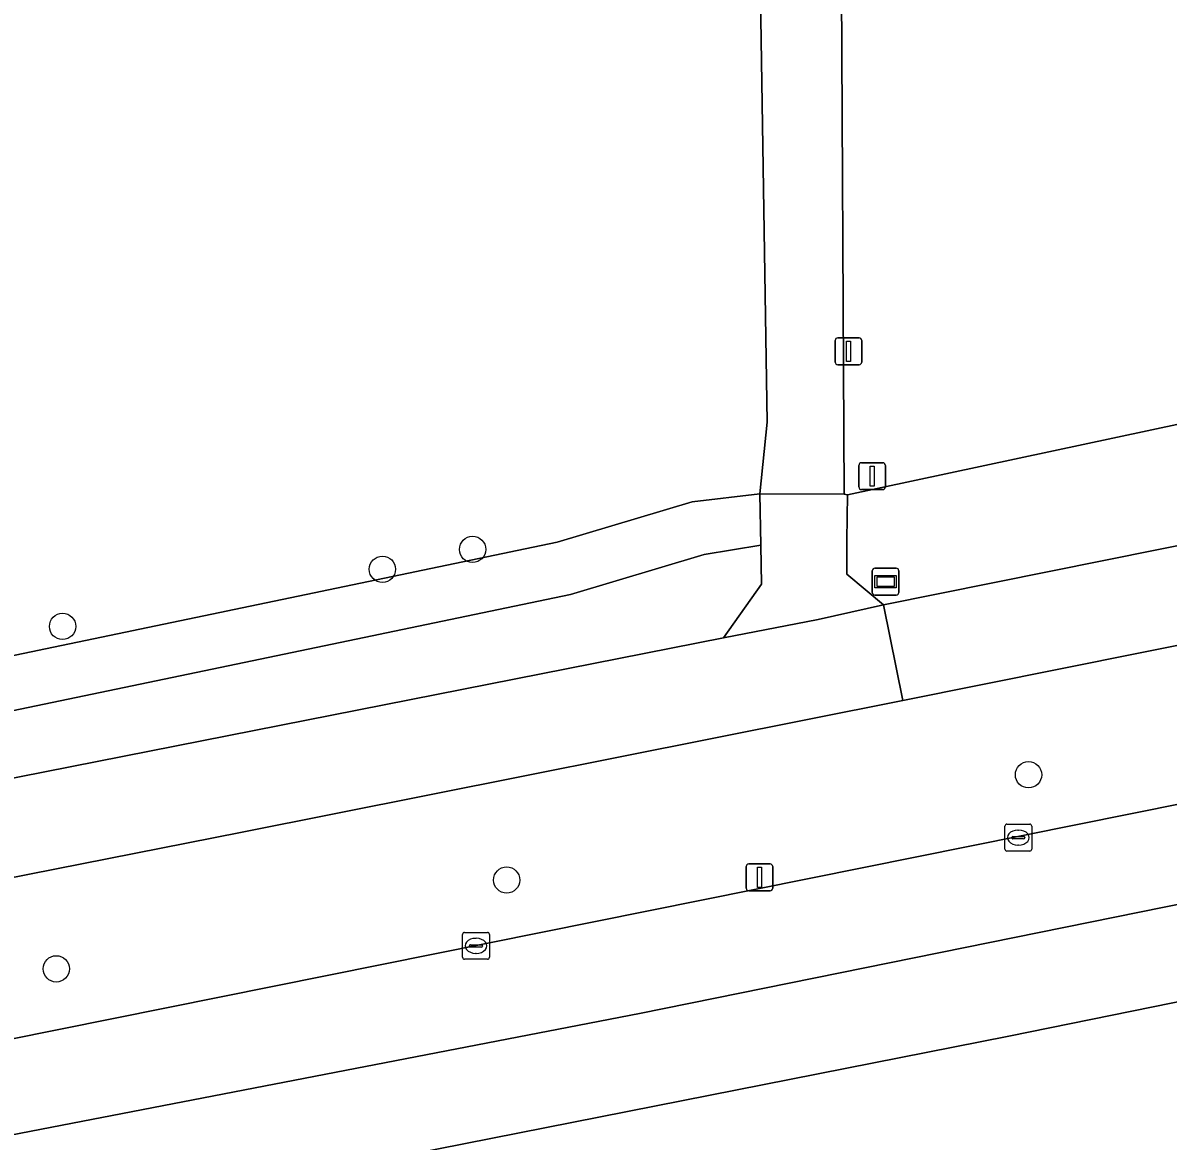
# Model space of a CAD drawing. Extents: x 161477 to 163040, y 383680 to 384871.
# Drawn here: x 162422.94 to 162465.54, y 384107.8 to 384149.4 of the extents above; entities that cross this region are included whole.
import ezdxf

# ---------------------------------------------------------------- set-up
doc = ezdxf.new("R2010")
doc.units = 0
for name, color, linetype in [('IMGEO_Berm_groen', 7, 'Continuous'), ('IMGEO_Boom', 7, 'Continuous'), ('IMGEO_Fietspad_gesloten', 7, 'Continuous'), ('IMGEO_Fietspad_open', 7, 'Continuous'), ('IMGEO_Gemengd_bos', 7, 'Continuous'), ('IMGEO_Groenvoorziening', 7, 'Continuous'), ('IMGEO_Haag', 7, 'Continuous'), ('IMGEO_Hek', 7, 'Continuous'), ('IMGEO_Kolk', 7, 'Continuous'), ('IMGEO_Lichtmast', 7, 'Continuous'), ('IMGEO_Rijbaan_lokaal_gesloten', 7, 'Continuous'), ('IMGEO_Verkeersbordpaal', 7, 'Continuous'), ('IMGEO_Wegwijzer', 7, 'Continuous')]:
    doc.layers.add(name, color=color, linetype=linetype)

msp = doc.modelspace()

# ---------------------------------------------------------------- linework, layer by layer
at = {"layer": 'IMGEO_Berm_groen'}
for points in [[(162543.951, 384150.699), (162500, 384141.748), (162453.62, 384131.84), (162453.589, 384130.155), (162453.594, 384128.887), (162454.957, 384127.75), (162500, 384136.816), (162530.545, 384143.164)], [(162575.211, 384148.913), (162553.311, 384144.221), (162531.048, 384139.547), (162500, 384133.09), (162455.667, 384124.186), (162431.043, 384119.277), (162376.843, 384108.57)], [(162607.497, 384143.316), (162602.118, 384141.989), (162574.198, 384135.568), (162500, 384119.907), (162459.611, 384111.698), (162386.673, 384097.29), (162366.382, 384093.59), (162322.876, 384086.258), (162294.377, 384081.777)], [(162448.998, 384126.514), (162450.41, 384128.521), (162450.385, 384129.973), (162448.286, 384129.626), (162443.31, 384128.133), (162385.522, 384116.085), (162385.027, 384117.946), (162384.148, 384117.766), (162382.327, 384117.394), (162376.232, 384116.147)], [(162353.907, 384098.655), (162355.139, 384098.857), (162358.69, 384099.43), (162385.13, 384104.234), (162410.35, 384109.151), (162500, 384127.194)], [(162238.674, 384093.698), (162323.028, 384105.392), (162332.838, 384106.536), (162358.358, 384108.956), (162376.219, 384112.146), (162448.998, 384126.514)]]:
    msp.add_lwpolyline(points, dxfattribs=at)
at = {"layer": 'IMGEO_Boom'}
for centre in [(162439.671, 384129.81), (162436.315, 384129.071), (162424.419, 384126.944), (162460.347, 384121.425), (162440.937, 384117.509), (162424.187, 384114.204)]:
    msp.add_circle(centre, 0.489, dxfattribs=at)
at = {"layer": 'IMGEO_Fietspad_gesloten'}
for points in [[(162530.545, 384143.164), (162500, 384136.816), (162454.957, 384127.75), (162455.667, 384124.186), (162500, 384133.09), (162531.048, 384139.547), (162553.311, 384144.221), (162575.211, 384148.913)], [(162455.667, 384124.186), (162454.957, 384127.75), (162452.521, 384127.201), (162448.998, 384126.514), (162376.219, 384112.146), (162358.358, 384108.956), (162332.838, 384106.536), (162323.028, 384105.392), (162238.674, 384093.698)], [(162376.843, 384108.57), (162431.043, 384119.277), (162455.667, 384124.186)]]:
    msp.add_lwpolyline(points, dxfattribs=at)
at = {"layer": 'IMGEO_Fietspad_open'}
msp.add_lwpolyline([(162450.276, 384186.192), (162450.27, 384185.283), (162450.122, 384185.265), (162450.124, 384184.889), (162450.329, 384154.952), (162450.344, 384152.729), (162450.624, 384134.544), (162450.351, 384131.883), (162453.484, 384131.863), (162453.373, 384152.987), (162453.145, 384184.893)], dxfattribs=at)
msp.add_lwpolyline([(162453.594, 384128.887), (162453.589, 384130.155), (162453.62, 384131.84), (162453.484, 384131.863), (162450.351, 384131.883), (162450.385, 384129.973), (162450.41, 384128.521), (162448.998, 384126.514), (162452.521, 384127.201), (162454.957, 384127.75)], close=True, dxfattribs=at)
at = {"layer": 'IMGEO_Gemengd_bos'}
msp.add_lwpolyline([(162518.607, 384161.721), (162512.147, 384160.095), (162495.343, 384155.866), (162488.653, 384155.572), (162488.673, 384150.055), (162484.441, 384149.998), (162464.661, 384149.9), (162460.403, 384149.884), (162460.387, 384153.173), (162453.373, 384152.987), (162453.484, 384131.863), (162453.62, 384131.84), (162500, 384141.748), (162543.951, 384150.699)], dxfattribs=at)
at = {"layer": 'IMGEO_Groenvoorziening'}
for points in [[(162375.444, 384118.554), (162375.419, 384118.546), (162382.796, 384119.623), (162382.776, 384119.527), (162382.68, 384119.071), (162384.283, 384119.395), (162384.38, 384119.855), (162386.475, 384120.283), (162386.968, 384118.429), (162442.816, 384130.073), (162447.832, 384131.578), (162450.351, 384131.883), (162450.624, 384134.544), (162450.344, 384152.729)], [(162376.232, 384116.147), (162382.327, 384117.394), (162384.148, 384117.766), (162385.027, 384117.946), (162385.522, 384116.085), (162443.31, 384128.133), (162448.286, 384129.626), (162450.385, 384129.973), (162450.351, 384131.883), (162447.832, 384131.578), (162442.816, 384130.073), (162386.968, 384118.429), (162386.475, 384120.283), (162384.38, 384119.855), (162384.283, 384119.395), (162382.68, 384119.071), (162362.252, 384114.93)]]:
    msp.add_lwpolyline(points, dxfattribs=at)
at = {"layer": 'IMGEO_Haag'}
msp.add_lwpolyline([(162376.232, 384116.147), (162382.327, 384117.394), (162384.148, 384117.766), (162385.027, 384117.946), (162385.522, 384116.085), (162443.31, 384128.133), (162448.286, 384129.626), (162450.385, 384129.973), (162450.351, 384131.883), (162447.832, 384131.578), (162442.816, 384130.073), (162386.968, 384118.429), (162386.475, 384120.283), (162384.38, 384119.855), (162384.283, 384119.395), (162382.68, 384119.071), (162362.252, 384114.93)], dxfattribs=at)
at = {"layer": 'IMGEO_Hek'}
msp.add_lwpolyline([(162450.351, 384131.883), (162447.832, 384131.578), (162442.816, 384130.073), (162386.968, 384118.429), (162386.475, 384120.283), (162384.38, 384119.855), (162384.283, 384119.395)], dxfattribs=at)
at = {"layer": 'IMGEO_Kolk'}
for p, q in [((162459.466, 384118.661), (162459.466, 384119.513)), ((162459.541, 384119.587), (162460.393, 384119.587)), ((162459.954, 384119.367), (162459.979, 384119.367)), ((162460.467, 384119.513), (162460.467, 384118.661)), ((162459.725, 384119.081), (162459.725, 384119.093)), ((162460.163, 384119.044), (162459.765, 384119.044)), ((162459.768, 384119.13), (162460.166, 384119.13)), ((162460.209, 384119.093), (162460.209, 384119.081)), ((162460.393, 384118.587), (162459.541, 384118.587)), ((162459.977, 384118.807), (162459.952, 384118.807)), ((162439.295, 384114.634), (162439.295, 384115.486)), ((162439.37, 384115.56), (162440.222, 384115.56)), ((162440.296, 384115.486), (162440.296, 384114.634)), ((162439.554, 384115.054), (162439.554, 384115.066)), ((162439.992, 384115.017), (162439.594, 384115.017)), ((162439.597, 384115.103), (162439.995, 384115.103)), ((162439.783, 384115.34), (162439.808, 384115.34)), ((162440.038, 384115.066), (162440.038, 384115.054)), ((162440.222, 384114.56), (162439.37, 384114.56)), ((162439.806, 384114.78), (162439.781, 384114.78))]:
    msp.add_line(p, q, dxfattribs=at)
for points in [[(162459.466, 384118.661), (162459.466, 384119.513)], [(162459.541, 384119.587), (162460.393, 384119.587)], [(162460.467, 384119.513), (162460.467, 384118.661)], [(162460.393, 384118.587), (162459.541, 384118.587)], [(162439.295, 384114.634), (162439.295, 384115.486)], [(162439.37, 384115.56), (162440.222, 384115.56)], [(162440.296, 384115.486), (162440.296, 384114.634)], [(162440.222, 384114.56), (162439.37, 384114.56)]]:
    msp.add_lwpolyline(points, dxfattribs=at)
for centre, radius, start, end in [((162459.543, 384119.511), 0.0765, 91.552, 178.448), ((162459.543, 384119.511), 0.0765, 91.552, 178.448), ((162460.391, 384119.511), 0.0765, 1.552, 88.448), ((162460.391, 384119.511), 0.0765, 1.552, 88.448), ((162459.765, 384119.09), 0.0403, 85.8775, 175.7526), ((162459.762, 384119.08), 0.0366, 178.938, 274.7102), ((162460.166, 384119.087), 0.043, 264.8664, 352.4533), ((162460.17, 384119.092), 0.0386, 1.7309, 96.639), ((162459.543, 384118.663), 0.0765, 181.552, 268.448), ((162459.543, 384118.663), 0.0765, 181.552, 268.448), ((162460.391, 384118.663), 0.0765, 271.552, 358.448), ((162460.391, 384118.663), 0.0765, 271.552, 358.448), ((162439.372, 384115.484), 0.0765, 91.552, 178.448), ((162439.372, 384115.484), 0.0765, 91.552, 178.448), ((162440.22, 384115.484), 0.0765, 1.552, 88.448), ((162440.22, 384115.484), 0.0765, 1.552, 88.448), ((162439.594, 384115.063), 0.0403, 85.8775, 175.7526), ((162439.591, 384115.053), 0.0366, 178.938, 274.7102), ((162439.995, 384115.06), 0.043, 264.8664, 352.4533), ((162439.999, 384115.065), 0.0386, 1.7309, 96.639), ((162439.372, 384114.636), 0.0765, 181.552, 268.448), ((162439.372, 384114.636), 0.0765, 181.552, 268.448), ((162440.22, 384114.636), 0.0765, 271.552, 358.448), ((162440.22, 384114.636), 0.0765, 271.552, 358.448)]:
    msp.add_arc(centre, radius, start, end, dxfattribs=at)
for centre, major_axis, ratio, start_param, end_param in [((162459.953, 384119.087), (-0.387, 0.002), 0.722429, 4.712389, 7.853982), ((162459.978, 384119.087), (-0.39, 0.002), 0.717154, 1.570796, 4.712389), ((162439.782, 384115.06), (-0.387, 0.002), 0.722429, 4.712389, 7.853982), ((162439.807, 384115.06), (-0.39, 0.002), 0.717154, 1.570796, 4.712389)]:
    msp.add_ellipse(centre, major_axis=major_axis, ratio=ratio, start_param=start_param, end_param=end_param, dxfattribs=at)
at = {"layer": 'IMGEO_Lichtmast'}
for p, q in [((162453.155, 384136.78), (162453.155, 384137.58)), ((162453.155, 384137.58), (162453.155, 384136.78)), ((162453.255, 384137.68), (162454.045, 384137.68)), ((162454.045, 384137.68), (162453.255, 384137.68)), ((162454.145, 384137.58), (162454.145, 384136.78)), ((162454.145, 384136.78), (162454.145, 384137.58)), ((162454.045, 384136.68), (162453.255, 384136.68)), ((162453.255, 384136.68), (162454.045, 384136.68)), ((162449.845, 384117.207), (162449.845, 384118.007)), ((162449.845, 384118.007), (162449.845, 384117.207)), ((162449.945, 384118.107), (162450.735, 384118.107)), ((162450.735, 384118.107), (162449.945, 384118.107)), ((162450.835, 384118.007), (162450.835, 384117.207)), ((162450.835, 384117.207), (162450.835, 384118.007)), ((162450.735, 384117.107), (162449.945, 384117.107)), ((162449.945, 384117.107), (162450.735, 384117.107))]:
    msp.add_line(p, q, dxfattribs=at)
for points in [[(162453.575, 384137.555), (162453.725, 384137.555), (162453.725, 384136.805), (162453.575, 384136.805), (162453.575, 384137.555)], [(162450.265, 384117.982), (162450.415, 384117.982), (162450.415, 384117.232), (162450.265, 384117.232), (162450.265, 384117.982)]]:
    msp.add_lwpolyline(points, dxfattribs=at)
for centre, start, end in [((162453.255, 384137.58), 90, 180), ((162453.255, 384137.58), 90, 180), ((162454.045, 384137.58), 0, 90), ((162454.045, 384137.58), 360, 90), ((162453.255, 384136.78), 180, 270), ((162453.255, 384136.78), 180, 270), ((162454.045, 384136.78), 270, 0), ((162454.045, 384136.78), 270, 0), ((162449.945, 384118.007), 90, 180), ((162449.945, 384118.007), 90, 180), ((162450.735, 384118.007), 0, 90), ((162450.735, 384118.007), 360, 90), ((162449.945, 384117.207), 180, 270), ((162449.945, 384117.207), 180, 270), ((162450.735, 384117.207), 270, 0), ((162450.735, 384117.207), 270, 0)]:
    msp.add_arc(centre, 0.1, start, end, dxfattribs=at)
at = {"layer": 'IMGEO_Rijbaan_lokaal_gesloten'}
for points in [[(162607.601, 384146.968), (162606.806, 384150.433), (162605.101, 384149.984), (162573.987, 384142.62), (162500, 384127.194), (162410.35, 384109.151), (162385.13, 384104.234), (162358.69, 384099.43), (162355.139, 384098.857), (162353.907, 384098.655)], [(162351.922, 384098.371), (162329.79, 384094.439), (162305.371, 384090.628), (162294.869, 384088.989), (162264.573, 384084.788), (162245.881, 384082.587), (162246.408, 384079.189), (162270.914, 384082.19), (162305.723, 384087.222), (162313.807, 384088.39), (162347.15, 384093.641), (162365.896, 384097.141), (162408.886, 384105.392), (162445.878, 384112.544), (162498.917, 384123.296), (162547.356, 384133.497), (162584.249, 384141.448), (162599.996, 384145.048), (162607.601, 384146.968)], [(162547.356, 384133.497), (162498.917, 384123.296), (162445.878, 384112.544), (162408.886, 384105.392), (162365.896, 384097.141), (162347.15, 384093.641), (162313.807, 384088.39), (162305.723, 384087.222), (162270.914, 384082.19), (162246.408, 384079.189), (162246.983, 384075.474), (162249.116, 384075.73), (162277.909, 384079.509), (162294.377, 384081.777), (162322.876, 384086.258), (162366.382, 384093.59), (162386.673, 384097.29), (162459.611, 384111.698), (162500, 384119.907), (162574.198, 384135.568)]]:
    msp.add_lwpolyline(points, dxfattribs=at)
at = {"layer": 'IMGEO_Verkeersbordpaal'}
for p, q in [((162454.035, 384132.134), (162454.035, 384132.934)), ((162454.035, 384132.934), (162454.035, 384132.134)), ((162454.135, 384133.034), (162454.925, 384133.034)), ((162454.925, 384133.034), (162454.135, 384133.034)), ((162455.025, 384132.934), (162455.025, 384132.134)), ((162455.025, 384132.134), (162455.025, 384132.934)), ((162454.925, 384132.034), (162454.135, 384132.034)), ((162454.135, 384132.034), (162454.925, 384132.034))]:
    msp.add_line(p, q, dxfattribs=at)
msp.add_lwpolyline([(162454.455, 384132.909), (162454.605, 384132.909), (162454.605, 384132.159), (162454.455, 384132.159), (162454.455, 384132.909)], dxfattribs=at)
for centre, start, end in [((162454.135, 384132.934), 90, 180), ((162454.135, 384132.934), 90, 180), ((162454.925, 384132.934), 0, 90), ((162454.925, 384132.934), 360, 90), ((162454.135, 384132.134), 180, 270), ((162454.135, 384132.134), 180, 270), ((162454.925, 384132.134), 270, 0), ((162454.925, 384132.134), 270, 0)]:
    msp.add_arc(centre, 0.1, start, end, dxfattribs=at)
at = {"layer": 'IMGEO_Wegwijzer'}
for p, q in [((162454.633, 384129.111), (162455.423, 384129.111)), ((162455.423, 384129.111), (162454.633, 384129.111)), ((162454.533, 384128.211), (162454.533, 384129.011)), ((162454.533, 384129.011), (162454.533, 384128.211)), ((162455.523, 384129.011), (162455.523, 384128.211)), ((162455.523, 384128.211), (162455.523, 384129.011)), ((162455.423, 384128.111), (162454.633, 384128.111)), ((162454.633, 384128.111), (162455.423, 384128.111))]:
    msp.add_line(p, q, dxfattribs=at)
for points in [[(162454.634, 384128.843), (162455.422, 384128.843), (162455.422, 384128.379), (162454.634, 384128.379), (162454.634, 384128.843)], [(162454.699, 384128.778), (162454.699, 384128.444), (162455.357, 384128.444), (162455.357, 384128.778), (162454.699, 384128.778)]]:
    msp.add_lwpolyline(points, dxfattribs=at)
for centre, start, end in [((162454.633, 384129.011), 90, 180), ((162454.633, 384129.011), 90, 180), ((162455.423, 384129.011), 0, 90), ((162455.423, 384129.011), 360, 90), ((162454.633, 384128.211), 180, 270), ((162454.633, 384128.211), 180, 270), ((162455.423, 384128.211), 270, 0), ((162455.423, 384128.211), 270, 0)]:
    msp.add_arc(centre, 0.1, start, end, dxfattribs=at)

doc.saveas('drawing.dxf')
